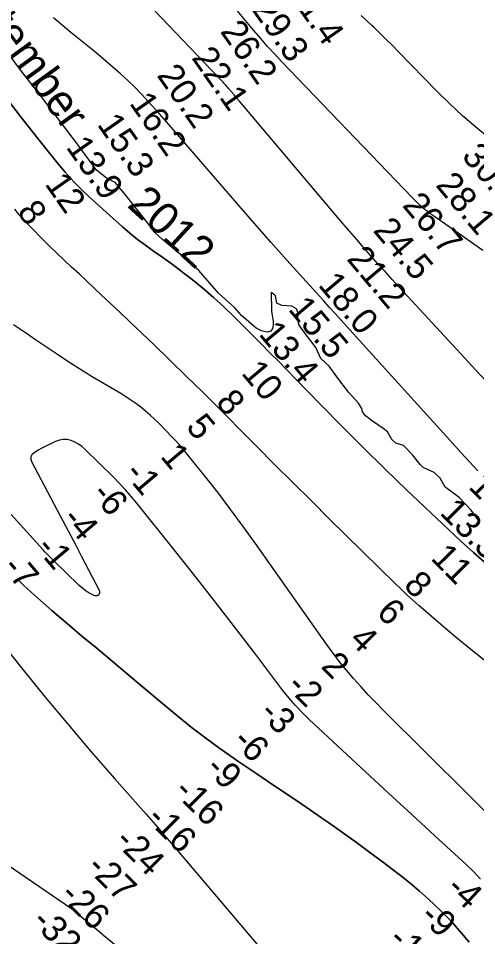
# Model space of a CAD drawing. Extents: x 3161615 to 3199515, y 867541 to 892976.
# Drawn here: x 3183025 to 3184215, y 882454 to 884837 of the extents above; entities that cross this region are included whole.
import ezdxf

# ---------------------------------------------------------------- set-up
doc = ezdxf.new("R2010")
doc.units = 0
for name, color, linetype in [('V-RIVR-EDGE', 7, 'Continuous'), ('V-RIVR-IDEN', 7, 'Continuous'), ('V-RIVR-RANG', 7, 'Continuous'), ('V-TOPO-DPTH', 7, 'Continuous'), ('V-TOPO-MINR', 7, 'Continuous'), ('V-TOPO-WATR', 7, 'Continuous')]:
    doc.layers.add(name, color=color, linetype=linetype)

msp = doc.modelspace()

# ---------------------------------------------------------------- linework, layer by layer
at = {"layer": 'V-RIVR-EDGE'}
for points in [[(3183604.2, 884065.9), (3183586.4, 884086.3), (3183544.4, 884123.4), (3183493.2, 884182.2), (3183450.7, 884219.7), (3183399.1, 884263.3), (3183379.6, 884281.2), (3183360.9, 884305.1), (3183299.4, 884383.5), (3183276, 884411), (3183252.6, 884423.2), (3183227.8, 884442.4), (3183176.3, 884513.8), (3183139.9, 884561.3), (3183082.7, 884636.2), (3183032.4, 884700.2), (3182997.3, 884747.2), (3182946.2, 884817.8), (3182876, 884908.3)], [(3184223.2, 883529.3), (3184200.2, 883561), (3184169, 883593.3), (3184148.2, 883608.6), (3184132.5, 883619.9), (3184120, 883643.4), (3184103.9, 883658.6), (3184086.6, 883666.1), (3184075.7, 883671.3), (3184068.4, 883678.7), (3184048, 883704), (3184024.6, 883728.4), (3184004.6, 883734.5), (3183994.2, 883743.7), (3183982.9, 883763.7), (3183971.7, 883772.9), (3183944.3, 883791.2), (3183926.5, 883805.6), (3183918.3, 883815.6), (3183916.6, 883824.3), (3183907.5, 883837.8), (3183882.3, 883866.5), (3183852, 883906.6), (3183831.6, 883934.5), (3183810, 883953.7), (3183797.4, 883982.4), (3183761.9, 884029.4), (3183752.8, 884042.5), (3183750.2, 884056.8), (3183751.6, 884072), (3183746.8, 884083.3), (3183734.7, 884089.9), (3183709, 884091.7), (3183696, 884097.4), (3183692.1, 884117), (3183683.9, 884123.9), (3183681.3, 884125.2), (3183682.5, 884076.5), (3183686.3, 884052.2), (3183686.3, 884040.5), (3183685, 884031.8), (3183680.2, 884024.8), (3183670.6, 884022.7), (3183655.8, 884026.2), (3183642.4, 884032.7), (3183604.2, 884065.9)]]:
    msp.add_lwpolyline(points, dxfattribs=at)
at = {"layer": 'V-TOPO-DPTH'}
for points in [[(3184251.9, 883881.8), (3184212.8, 883924), (3184173.8, 883966.2), (3184014.4, 884138.6), (3183995.6, 884159), (3183976.9, 884179.5), (3183958.4, 884200.1), (3183939.9, 884220.8), (3183921.6, 884241.6), (3183903.4, 884262.5), (3183885.3, 884283.6), (3183867.3, 884304.7), (3183597.9, 884622.9), (3183591.4, 884630.6), (3183584.8, 884638.3), (3183578.2, 884646), (3183571.6, 884653.6), (3183562.5, 884664.2), (3183560.4, 884666.6), (3183558.4, 884668.9), (3183556.3, 884671.2), (3183554.2, 884673.4), (3183552.1, 884675.7), (3183550, 884678), (3183547.9, 884680.2), (3183545.8, 884682.5), (3183285.2, 884955.9)], [(3182985.6, 884640.8), (3183030.3, 884582.5), (3183075.8, 884524.8), (3183124.4, 884464.3), (3183146.8, 884437.8), (3183170, 884412.1), (3183194.4, 884387.6), (3183219.6, 884363.9), (3183295.2, 884296.2), (3183314.7, 884279.4), (3183334.6, 884263.2), (3183355.1, 884247.8), (3183376.1, 884232.9), (3183397.2, 884218.2), (3183418.1, 884203.2), (3183438.7, 884187.9), (3183459.1, 884172.2), (3183475.8, 884159.1), (3183504, 884136.2), (3183531.6, 884112.7), (3183558.3, 884088.1), (3183584.5, 884062.9), (3183656.1, 883991.4), (3183678.2, 883969.2), (3183700.2, 883947), (3183722.1, 883924.6), (3183743.9, 883902.2), (3183810, 883834.1), (3183865.2, 883778), (3183920.8, 883722.2), (3183977, 883667.2), (3184033.8, 883612.6), (3184141.6, 883510.1), (3184157.6, 883495), (3184173.7, 883480.1), (3184190, 883465.4), (3184206.4, 883450.8), (3184262.5, 883401.3)], [(3182985.6, 884640.8), (3183030.3, 884582.5), (3183075.8, 884524.8), (3183124.4, 884464.3), (3183146.8, 884437.8), (3183170, 884412.1), (3183194.4, 884387.6), (3183219.6, 884363.9), (3183295.2, 884296.2), (3183314.7, 884279.4), (3183334.6, 884263.2), (3183355.1, 884247.8), (3183376.1, 884232.9), (3183397.2, 884218.2), (3183418.1, 884203.2), (3183438.7, 884187.9), (3183459.1, 884172.2), (3183475.8, 884159.1), (3183504, 884136.2), (3183531.6, 884112.7), (3183558.3, 884088.1), (3183584.5, 884062.9), (3183656.1, 883991.4), (3183678.2, 883969.2), (3183700.2, 883947), (3183722.1, 883924.6), (3183743.9, 883902.2), (3183810, 883834.1), (3183865.2, 883778), (3183920.8, 883722.2), (3183977, 883667.2), (3184033.8, 883612.6), (3184141.6, 883510.1), (3184157.6, 883495), (3184173.7, 883480.1), (3184190, 883465.4), (3184206.4, 883450.8), (3184262.5, 883401.3)], [(3184304.6, 882712.4), (3183973, 883041.1), (3183953, 883061.3), (3183933.4, 883081.8), (3183914.2, 883102.6), (3183895.2, 883123.7), (3183876.9, 883145.3), (3183859, 883167.3), (3183841.8, 883189.9), (3183825.1, 883212.8), (3183640.4, 883474.4), (3183608.9, 883518.2), (3183576.9, 883561.6), (3183544.1, 883604.4), (3183510.8, 883646.9), (3183460.1, 883710.2), (3183451.6, 883720.6), (3183442.8, 883730.7), (3183433.8, 883740.6), (3183424.6, 883750.4), (3183390.1, 883785.5), (3183378.8, 883796.6), (3183367.2, 883807.3), (3183355.2, 883817.6), (3183343, 883827.6), (3183330.3, 883837.1), (3183317.4, 883846.2), (3183304.2, 883854.8), (3183290.7, 883863.1), (3183247.4, 883888.4), (3183216.7, 883906.7), (3183186.2, 883925.5), (3183156.1, 883944.8), (3183126.3, 883964.5), (3183103.3, 883980), (3183085.2, 883992.3), (3183067, 884004.7), (3183048.9, 884017), (3183030.8, 884029.4), (3183012.5, 884041.4)], [(3184304.6, 882712.4), (3183973, 883041.1), (3183953, 883061.3), (3183933.4, 883081.8), (3183914.2, 883102.6), (3183895.2, 883123.7), (3183876.9, 883145.3), (3183859, 883167.3), (3183841.8, 883189.9), (3183825.1, 883212.8), (3183640.4, 883474.4), (3183608.9, 883518.2), (3183576.9, 883561.6), (3183544.1, 883604.4), (3183510.8, 883646.9), (3183460.1, 883710.2), (3183451.6, 883720.6), (3183442.8, 883730.7), (3183433.8, 883740.6), (3183424.6, 883750.4), (3183390.1, 883785.5), (3183378.8, 883796.6), (3183367.2, 883807.3), (3183355.2, 883817.6), (3183343, 883827.6), (3183330.3, 883837.1), (3183317.4, 883846.2), (3183304.2, 883854.8), (3183290.7, 883863.1), (3183247.4, 883888.4), (3183216.7, 883906.7), (3183186.2, 883925.5), (3183156.1, 883944.8), (3183126.3, 883964.5), (3183103.3, 883980), (3183085.2, 883992.3), (3183067, 884004.7), (3183048.9, 884017), (3183030.8, 884029.4), (3183012.5, 884041.4)], [(3183023.1, 883380.9), (3183030.5, 883373.4), (3183038.1, 883366.2), (3183067.2, 883339.9), (3183089.6, 883319.9), (3183112.2, 883300), (3183135, 883280.4), (3183158, 883260.9), (3183190.2, 883234), (3183229.3, 883201.2), (3183268.5, 883168.4), (3183307.6, 883135.5), (3183346.7, 883102.7), (3183414.8, 883045.5), (3183444.2, 883021.3), (3183474, 882997.5), (3183504.3, 882974.4), (3183534.9, 882951.8), (3183550.8, 882940.3), (3183573.9, 882923.9), (3183597.1, 882907.7), (3183620.5, 882891.8), (3183644, 882876), (3183671.9, 882857.7), (3183709.3, 882832.7), (3183746.7, 882807.6), (3183783.7, 882782.1), (3183820.7, 882756.4), (3183831, 882749.1), (3183866.7, 882723.8), (3183902.3, 882698.3), (3183937.6, 882672.4), (3183972.8, 882646.4), (3183992.1, 882632), (3184017.2, 882612.6), (3184041.9, 882592.7), (3184066, 882572), (3184089.6, 882550.9), (3184121.6, 882521.2), (3184128.8, 882514.4), (3184135.8, 882507.4), (3184142.6, 882500.2), (3184149.3, 882492.8), (3184175.7, 882462.6), (3184195.3, 882440)], [(3184195.3, 882440), (3184175.7, 882462.6), (3184149.3, 882492.8), (3184142.6, 882500.2), (3184135.8, 882507.4), (3184128.8, 882514.4), (3184121.6, 882521.2), (3184089.6, 882550.9), (3184066, 882572), (3184041.9, 882592.7), (3184017.2, 882612.6), (3183992.1, 882632), (3183972.8, 882646.4), (3183937.6, 882672.4), (3183902.3, 882698.3), (3183866.7, 882723.8), (3183831, 882749.1), (3183820.7, 882756.4), (3183783.7, 882782.1), (3183746.7, 882807.6), (3183709.3, 882832.7), (3183671.9, 882857.7), (3183644, 882876), (3183620.5, 882891.8), (3183597.1, 882907.7), (3183573.9, 882923.9), (3183550.8, 882940.3), (3183534.9, 882951.8), (3183504.3, 882974.4), (3183474, 882997.5), (3183444.2, 883021.3), (3183414.8, 883045.5), (3183346.7, 883102.7), (3183307.6, 883135.5), (3183268.5, 883168.4), (3183229.3, 883201.2), (3183190.2, 883234), (3183158, 883260.9), (3183135, 883280.4), (3183112.2, 883300), (3183089.6, 883319.9), (3183067.2, 883339.9), (3183038.1, 883366.2), (3183030.5, 883373.4), (3183023.1, 883380.9)], [(3182955.6, 883248.3), (3183036.4, 883147.4), (3183094.8, 883075.6), (3183153.9, 883004.3), (3183214.1, 882933.9), (3183274.9, 882864), (3183356.5, 882771.7), (3183380.7, 882744.2), (3183404.7, 882716.6), (3183428.6, 882688.8), (3183452.3, 882661), (3183796.2, 882255)], [(3182955.6, 883248.3), (3183036.4, 883147.4), (3183094.8, 883075.6), (3183153.9, 883004.3), (3183214.1, 882933.9), (3183274.9, 882864), (3183356.5, 882771.7), (3183380.7, 882744.2), (3183404.7, 882716.6), (3183428.6, 882688.8), (3183452.3, 882661), (3183796.2, 882255)], [(3183274.6, 882433.6), (3183246.3, 882456.7), (3183244.2, 882458.5), (3183217.1, 882481), (3183190.1, 882503.4), (3183163, 882525.9), (3182512.9, 882969.7), (3182497.9, 882975.4), (3182483.2, 882982.1), (3182468.9, 882989.5), (3182455.2, 882997.8), (3182441.8, 883006.7), (3182308.8, 883102.2), (3182299.3, 883104.1), (3182291.9, 883102.7), (3182287.5, 883096.5), (3182285.2, 883087.1), (3182290.1, 883069), (3182296.5, 883051.6), (3182305.3, 883035.3), (3182315.7, 883019.7), (3182425.1, 882877.9), (3182426.2, 882876.5)], [(3183274.6, 882433.6), (3183246.3, 882456.7), (3183244.2, 882458.5), (3183217.1, 882481), (3183190.1, 882503.4), (3183163, 882525.9), (3182512.9, 882969.7), (3182497.9, 882975.4), (3182483.2, 882982.1), (3182468.9, 882989.5), (3182455.2, 882997.8), (3182441.8, 883006.7), (3182308.8, 883102.2), (3182299.3, 883104.1), (3182291.9, 883102.7), (3182287.5, 883096.5), (3182285.2, 883087.1), (3182290.1, 883069), (3182296.5, 883051.6), (3182305.3, 883035.3), (3182315.7, 883019.7), (3182425.1, 882877.9), (3182426.2, 882876.5)]]:
    msp.add_lwpolyline(points, dxfattribs=at)
at = {"layer": 'V-TOPO-MINR'}
for points in [[(3184251.9, 883881.8), (3184212.8, 883924), (3184173.8, 883966.2), (3184014.4, 884138.6), (3183995.6, 884159), (3183976.9, 884179.5), (3183958.4, 884200.1), (3183939.9, 884220.8), (3183921.6, 884241.6), (3183903.4, 884262.5), (3183885.3, 884283.6), (3183867.3, 884304.7), (3183597.9, 884622.9), (3183591.4, 884630.6), (3183584.8, 884638.3), (3183578.2, 884646), (3183571.6, 884653.6), (3183562.5, 884664.2), (3183560.4, 884666.6), (3183558.4, 884668.9), (3183556.3, 884671.2), (3183554.2, 884673.4), (3183552.1, 884675.7), (3183550, 884678), (3183547.9, 884680.2), (3183545.8, 884682.5), (3183285.2, 884955.9)], [(3184230.9, 884234.4), (3184142.9, 884295.9), (3184134.5, 884301.8), (3184126.2, 884307.6), (3184117.8, 884313.5), (3184109.4, 884319.3), (3184103.4, 884323.4), (3184095.9, 884328.8), (3184088.5, 884334.4), (3184081.3, 884340.2), (3184074.2, 884346.1), (3184067.3, 884352.2), (3184060.5, 884358.5), (3184053.9, 884364.9), (3184047.4, 884371.5), (3183709.2, 884723.6), (3183690.5, 884743.5), (3183672.1, 884763.7), (3183654.2, 884784.3), (3183636.5, 884805.1), (3183549.8, 884909.8)], [(3184217.7, 883662.3), (3184196, 883685.9), (3184174.4, 883709.5), (3184152.9, 883733.3), (3183877.9, 884036.9), (3183862.6, 884053.7), (3183847.3, 884070.6), (3183832, 884087.5), (3183816.8, 884104.4), (3183763.5, 884163.2), (3183721.8, 884209.7), (3183680.3, 884256.3), (3183639.1, 884303.3), (3183598.1, 884350.4), (3183415.6, 884561.5), (3183409.6, 884568.4), (3183403.5, 884575.3), (3183397.4, 884582.2), (3183391.3, 884589), (3183362.1, 884621.1), (3183344.8, 884639.6), (3183327.1, 884657.8), (3183308.9, 884675.3), (3183290.3, 884692.5), (3183271.3, 884709.3), (3183252.1, 884725.9), (3183232.7, 884742.2), (3183213.1, 884758.3), (3183161.3, 884800.4), (3183116.5, 884838.3)], [(3184248.1, 884525), (3184212.6, 884554), (3184177.8, 884584), (3184144.3, 884615.4), (3184111.6, 884647.6), (3184011.8, 884749.8), (3183996, 884765.9), (3183980.1, 884781.9), (3183964.1, 884797.8), (3183948, 884813.6), (3183942.9, 884818.6), (3183929.1, 884831.6), (3183915.2, 884844.5)], [(3184242.1, 883165.1), (3184199.3, 883198.9), (3184157.3, 883233.6), (3184115.7, 883269), (3184064.5, 883313.6), (3184049.1, 883327.3), (3184033.8, 883341.2), (3184018.8, 883355.3), (3184004, 883369.7), (3183833, 883537.6), (3183785.5, 883584.4), (3183738.2, 883631.4), (3183691, 883678.6), (3183644, 883726), (3183596.8, 883773.7), (3183573.4, 883797.3), (3183549.9, 883820.7), (3183526.4, 883844), (3183502.7, 883867.3), (3183461.3, 883907.7), (3183418.4, 883949.4), (3183375.4, 883990.9), (3183332.3, 884032.3), (3183289, 884073.5), (3183240.4, 884119.6), (3183221.3, 884137.6), (3183202, 884155.6), (3183182.7, 884173.4), (3183163.3, 884191.2), (3183143.9, 884209), (3183124.8, 884227.1), (3183106, 884245.5), (3183087.4, 884264.1), (3183057.3, 884294.7), (3183046.4, 884306.1), (3183035.8, 884317.8), (3183025.7, 884329.8), (3183015.8, 884342)], [(3184304.6, 882712.4), (3183973, 883041.1), (3183953, 883061.3), (3183933.4, 883081.8), (3183914.2, 883102.6), (3183895.2, 883123.7), (3183876.9, 883145.3), (3183859, 883167.3), (3183841.8, 883189.9), (3183825.1, 883212.8), (3183640.4, 883474.4), (3183608.9, 883518.2), (3183576.9, 883561.6), (3183544.1, 883604.4), (3183510.8, 883646.9), (3183460.1, 883710.2), (3183451.6, 883720.6), (3183442.8, 883730.7), (3183433.8, 883740.6), (3183424.6, 883750.4), (3183390.1, 883785.5), (3183378.8, 883796.6), (3183367.2, 883807.3), (3183355.2, 883817.6), (3183343, 883827.6), (3183330.3, 883837.1), (3183317.4, 883846.2), (3183304.2, 883854.8), (3183290.7, 883863.1), (3183247.4, 883888.4), (3183216.7, 883906.7), (3183186.2, 883925.5), (3183156.1, 883944.8), (3183126.3, 883964.5), (3183103.3, 883980), (3183085.2, 883992.3), (3183067, 884004.7), (3183048.9, 884017), (3183030.8, 884029.4), (3183012.5, 884041.4)], [(3184224.5, 882603.2), (3184206.7, 882622.7), (3184187.8, 882641.3), (3184106.4, 882715.8), (3184046.1, 882771), (3183985.9, 882826.4), (3183925.8, 882881.9), (3183865.9, 882937.5), (3183780, 883017.4), (3183761.8, 883035.2), (3183744.3, 883053.6), (3183727.8, 883072.8), (3183711.9, 883092.7), (3183638.5, 883189.5), (3183586.1, 883258), (3183533.4, 883326.2), (3183480.1, 883394), (3183426.5, 883461.5), (3183332.3, 883579.1), (3183317.9, 883596.4), (3183303.2, 883613.4), (3183287.8, 883629.8), (3183272, 883645.9), (3183198, 883718.7), (3183189.8, 883725.7), (3183181.1, 883732), (3183171.7, 883737.1), (3183161.8, 883741.4), (3183151.6, 883743.6), (3183141.4, 883744.3), (3183131.4, 883742.4), (3183121.5, 883739), (3183091.3, 883724), (3183084.5, 883720.5), (3183077.8, 883716.9), (3183071.3, 883712.9), (3183064.8, 883708.9), (3183060.4, 883704.2), (3183057.7, 883699), (3183057.6, 883693.2), (3183059.1, 883686.9), (3183133.9, 883545.8), (3183147.6, 883520), (3183161.2, 883494.1), (3183174.7, 883468.2), (3183188.1, 883442.3), (3183235.4, 883351), (3183235.6, 883345), (3183234, 883340.7), (3183229.8, 883338.7), (3183223.9, 883338.4), (3183212.8, 883343.6), (3183202.3, 883349.7), (3183192.5, 883356.9), (3183183.2, 883364.9), (3183115.3, 883431), (3183108.4, 883437.8), (3183101.6, 883444.7), (3183094.9, 883451.8), (3183088.3, 883458.9), (3182923.5, 883640.2)], [(3184195.3, 882440), (3184175.7, 882462.6), (3184149.3, 882492.8), (3184142.6, 882500.2), (3184135.8, 882507.4), (3184128.8, 882514.4), (3184121.6, 882521.2), (3184089.6, 882550.9), (3184066, 882572), (3184041.9, 882592.7), (3184017.2, 882612.6), (3183992.1, 882632), (3183972.8, 882646.4), (3183937.6, 882672.4), (3183902.3, 882698.3), (3183866.7, 882723.8), (3183831, 882749.1), (3183820.7, 882756.4), (3183783.7, 882782.1), (3183746.7, 882807.6), (3183709.3, 882832.7), (3183671.9, 882857.7), (3183644, 882876), (3183620.5, 882891.8), (3183597.1, 882907.7), (3183573.9, 882923.9), (3183550.8, 882940.3), (3183534.9, 882951.8), (3183504.3, 882974.4), (3183474, 882997.5), (3183444.2, 883021.3), (3183414.8, 883045.5), (3183346.7, 883102.7), (3183307.6, 883135.5), (3183268.5, 883168.4), (3183229.3, 883201.2), (3183190.2, 883234), (3183158, 883260.9), (3183135, 883280.4), (3183112.2, 883300), (3183089.6, 883319.9), (3183067.2, 883339.9), (3183038.1, 883366.2), (3183030.5, 883373.4), (3183023.1, 883380.9)], [(3182955.6, 883248.3), (3183036.4, 883147.4), (3183094.8, 883075.6), (3183153.9, 883004.3), (3183214.1, 882933.9), (3183274.9, 882864), (3183356.5, 882771.7), (3183380.7, 882744.2), (3183404.7, 882716.6), (3183428.6, 882688.8), (3183452.3, 882661), (3183796.2, 882255)], [(3183274.6, 882433.6), (3183246.3, 882456.7), (3183244.2, 882458.5), (3183217.1, 882481), (3183190.1, 882503.4), (3183163, 882525.9), (3182512.9, 882969.7), (3182497.9, 882975.4), (3182483.2, 882982.1), (3182468.9, 882989.5), (3182455.2, 882997.8), (3182441.8, 883006.7), (3182308.8, 883102.2), (3182299.3, 883104.1), (3182291.9, 883102.7), (3182287.5, 883096.5), (3182285.2, 883087.1), (3182290.1, 883069), (3182296.5, 883051.6), (3182305.3, 883035.3), (3182315.7, 883019.7), (3182425.1, 882877.9), (3182426.2, 882876.5)]]:
    msp.add_lwpolyline(points, dxfattribs=at)
at = {"layer": 'V-TOPO-WATR'}
msp.add_lwpolyline([(3184262.5, 883401.3), (3184206.4, 883450.8), (3184190, 883465.4), (3184173.7, 883480.1), (3184157.6, 883495), (3184141.6, 883510.1), (3184033.8, 883612.6), (3183977, 883667.2), (3183920.8, 883722.2), (3183865.2, 883778), (3183810, 883834.1), (3183743.9, 883902.2), (3183722.1, 883924.6), (3183700.2, 883947), (3183678.2, 883969.2), (3183656.1, 883991.4), (3183584.5, 884062.9), (3183558.3, 884088.1), (3183531.6, 884112.7), (3183504, 884136.2), (3183475.8, 884159.1), (3183459.1, 884172.2), (3183438.7, 884187.9), (3183418.1, 884203.2), (3183397.2, 884218.2), (3183376.1, 884232.9), (3183355.1, 884247.8), (3183334.6, 884263.2), (3183314.7, 884279.4), (3183295.2, 884296.2), (3183219.6, 884363.9), (3183194.4, 884387.6), (3183170, 884412.1), (3183146.8, 884437.8), (3183124.4, 884464.3), (3183075.8, 884524.8), (3183030.3, 884582.5), (3182985.6, 884640.8)], dxfattribs=at)

# ---------------------------------------------------------------- texts
at = {"layer": 'V-RIVR-IDEN'}
for s, rotation, p in [('September', 305.9277, (3182828.2, 884980.6)), ('2012', 317.5213, (3183304.9, 884349.6))]:
    msp.add_text(s, height=83, rotation=rotation, dxfattribs=at).set_placement(p)
at = {"layer": 'V-RIVR-RANG'}
for s, rotation, p in [('31.4', 305.0581, (3183720.3, 884904.2)), ('29.3', 305.0581, (3183628.8, 884860.4)), ('26.2', 305.0581, (3183547.3, 884802.6)), ('22.1', 305.0581, (3183473.1, 884734.2)), ('20.2', 305.0581, (3183382.9, 884688.7)), ('16.2', 305.0581, (3183311.3, 884616.6)), ('15.3', 305.0581, (3183227.9, 884561.4)), ('13.9', 305.0581, (3183147, 884502.5)), ('30.9', 310.0603, (3184173.5, 884478.3)), ('28.1', 310.0603, (3184106.1, 884403.1)), ('12', 305.0581, (3183092, 884406.9)), ('8', 305.0581, (3183020.1, 884335.2)), ('26.7', 310.0603, (3184019.5, 884350.7)), ('24.5', 310.0603, (3183943.6, 884285.5)), ('21.2', 310.0603, (3183875.2, 884211.5)), ('18.0', 310.0603, (3183801.2, 884144.1)), ('15.5', 310.0603, (3183723.4, 884081.2)), ('13.4', 310.0603, (3183647, 884016.7)), ('10', 310.0603, (3183601.7, 883915.2)), ('8', 310.0603, (3183535.2, 883839)), ('5', 310.0603, (3183457.9, 883775.5)), ('1', 310.0603, (3183391.4, 883699.2)), ('-1', 310.0603, (3183297.8, 883655.1)), ('16.7', 314.8431, (3184190.6, 883619.1)), ('-6', 310.0603, (3183212.3, 883601.5)), ('13.3', 314.8431, (3184116.7, 883551.6)), ('-4', 310.0603, (3183135.9, 883536.9)), ('-1', 310.0603, (3183068.1, 883462.1)), ('11', 314.8431, (3184092.8, 883433.9)), ('-7', 310.0603, (3182980.9, 883410.5)), ('8', 314.8431, (3184022.4, 883362.9)), ('6', 314.8431, (3183951.8, 883292)), ('4', 314.8431, (3183881, 883221.4)), ('2', 314.8431, (3183808, 883153)), ('-2', 314.8431, (3183718.4, 883101.2)), ('-3', 314.8431, (3183647.1, 883031.1)), ('-6', 314.8431, (3183578.4, 882958.4)), ('-9', 314.8431, (3183507.6, 882887.8)), ('-16', 314.8431, (3183425.7, 882828.4)), ('-16', 314.8431, (3183354.7, 882757.9)), ('-24', 314.8431, (3183272, 882699.2)), ('-27', 314.8431, (3183199, 882630.8)), ('-26', 314.8431, (3183129.9, 882558.5)), ('-4', 317.0767, (3184132.1, 882575.3)), ('-32', 314.8431, (3183056.7, 882490.3)), ('-9', 317.0767, (3184064, 882502.1)), ('-13', 317.0767, (3183982.1, 882441.6))]:
    msp.add_text(s, height=67, rotation=rotation, dxfattribs=at).set_placement(p)

doc.saveas('drawing.dxf')
